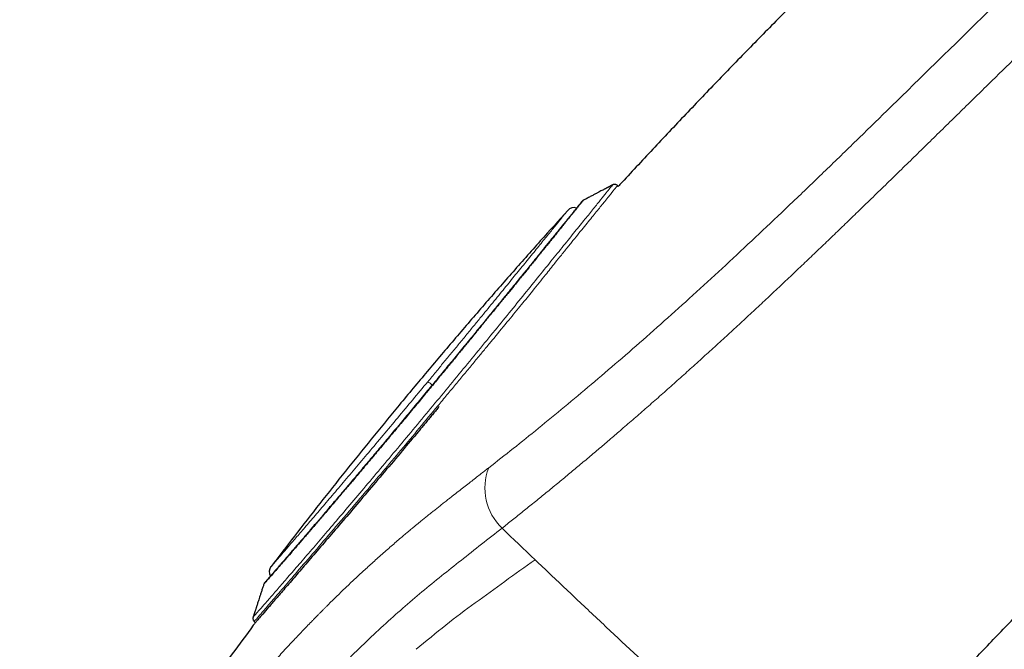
# Model space of a CAD drawing. Header units: millimetres. Extents: x 8 to 1023, y 12 to 832.
# Tile 621 of 656: x 898 to 945, y 753 to 783. Entities that reach past the tile are written whole.
import ezdxf

# ---------------------------------------------------------------- set-up
doc = ezdxf.new("R2010")
doc.units = ezdxf.units.MM

msp = doc.modelspace()

# ---------------------------------------------------------------- linework, layer by layer
at = {"color": 7, "linetype": 'Continuous', "lineweight": 30}
for p, q in [((926.616, 775.375), (926.576, 775.413)), ((909.37, 754.777), (909.424, 754.726))]:
    msp.add_line(p, q, dxfattribs=at)
at = {"color": 8, "linetype": 'Continuous', "lineweight": 0, "flags": 128}
msp.add_lwpolyline([(922.671, 757.706), (922.475, 757.892), (922.28, 758.078), (922.085, 758.264), (921.89, 758.45), (921.695, 758.637), (921.5, 758.823), (921.305, 759.01), (921.11, 759.196)], dxfattribs=at)
at = {"color": 7, "linetype": 'Continuous', "lineweight": 30}
for centre, start, end in [((924.518, 773.968), 72.3082, 137.8303), ((910.484, 757.133), 142.7239, 210.7792)]:
    msp.add_arc(centre, 0.4, start, end, dxfattribs=at)
at = {"color": 8, "linetype": 'Continuous', "lineweight": 0}
for centre, radius, start, end in [((916.828, 764.863), 1.475, 48.6641, 58.9934), ((922.928, 761.098), 2.631, 158.7296, 226.2814)]:
    msp.add_arc(centre, radius, start, end, dxfattribs=at)
for points, knots in [([(920.476, 762.052), (920.861, 762.354), (921.63, 762.957), (922.832, 763.923), (924.066, 764.935), (925.331, 765.994), (926.626, 767.101), (927.947, 768.253), (929.293, 769.449), (930.661, 770.689), (932.05, 771.971), (933.46, 773.291), (934.889, 774.647), (936.337, 776.038), (937.802, 777.459), (939.286, 778.906), (940.788, 780.375), (942.306, 781.861), (943.839, 783.362), (945.386, 784.872), (946.946, 786.391), (948.516, 787.915), (950.094, 789.441), (951.677, 790.967), (953.265, 792.49), (954.85, 794.011), (956.432, 795.526), (958.007, 797.036), (959.572, 798.538), (961.127, 800.029), (962.668, 801.51), (964.193, 802.977), (965.699, 804.429), (967.185, 805.865), (968.648, 807.282), (970.086, 808.679), (971.499, 810.051), (972.884, 811.397), (974.241, 812.715), (975.567, 814.003), (976.862, 815.259), (978.124, 816.481), (979.35, 817.667), (980.54, 818.816), (981.691, 819.924), (982.801, 820.991), (983.87, 822.014), (984.894, 822.992), (985.874, 823.925), (986.807, 824.811), (987.692, 825.65), (988.528, 826.439), (989.313, 827.179), (990.045, 827.867), (990.724, 828.503), (991.347, 829.086), (991.914, 829.615), (992.423, 830.09), (992.874, 830.511), (993.267, 830.876), (993.601, 831.187), (993.875, 831.442), (994.089, 831.64), (994.245, 831.784), (994.331, 831.864), (994.367, 831.898), (994.357, 831.888), (994.357, 831.888)], [0, 0, 0, 0, 0.015601, 0.031192, 0.046772, 0.062342, 0.077906, 0.093464, 0.10902, 0.124576, 0.140136, 0.155701, 0.171277, 0.186866, 0.202474, 0.218101, 0.233742, 0.249392, 0.26505, 0.280716, 0.296389, 0.312063, 0.327738, 0.343409, 0.359075, 0.37473, 0.390376, 0.406014, 0.421645, 0.437272, 0.452895, 0.468515, 0.484135, 0.499755, 0.515377, 0.531, 0.546624, 0.562251, 0.577879, 0.593511, 0.609145, 0.624781, 0.640418, 0.656056, 0.671696, 0.687336, 0.702976, 0.718615, 0.734254, 0.749892, 0.76553, 0.781166, 0.796802, 0.812436, 0.82807, 0.843703, 0.859335, 0.874966, 0.890596, 0.906225, 0.921854, 0.937483, 0.953111, 0.968739, 0.984368, 0.999997, 1, 1, 1, 1]), ([(921.11, 759.196), (921.275, 759.327), (921.606, 759.589), (922.111, 759.993), (922.622, 760.405), (923.14, 760.826), (923.665, 761.256), (924.186, 761.686), (924.702, 762.116), (925.214, 762.545), (925.73, 762.981), (926.251, 763.424), (926.797, 763.893), (927.369, 764.387), (927.967, 764.908), (928.57, 765.438), (929.178, 765.976), (929.79, 766.524), (930.408, 767.079), (931.03, 767.644), (931.646, 768.207), (932.255, 768.768), (932.858, 769.326), (933.465, 769.892), (934.075, 770.464), (934.689, 771.042), (935.294, 771.616), (935.891, 772.184), (936.479, 772.747), (937.069, 773.314), (937.663, 773.887), (938.282, 774.486), (938.927, 775.113), (939.599, 775.766), (940.275, 776.425), (940.953, 777.087), (941.635, 777.754), (942.32, 778.424), (943.008, 779.097), (943.687, 779.763), (944.358, 780.419), (945.02, 781.067), (945.684, 781.716), (946.351, 782.368), (947.02, 783.02), (947.678, 783.662), (948.325, 784.293), (948.961, 784.912), (949.599, 785.532), (950.238, 786.152), (950.903, 786.797), (951.594, 787.466), (952.312, 788.16), (953.03, 788.853), (953.75, 789.547), (954.47, 790.239), (955.19, 790.932), (955.911, 791.624), (956.618, 792.304), (957.313, 792.972), (957.995, 793.628), (958.677, 794.282), (959.357, 794.936), (960.035, 795.588), (960.7, 796.226), (961.35, 796.851), (961.985, 797.462), (962.618, 798.071), (963.25, 798.678), (963.903, 799.307), (964.579, 799.958), (965.275, 800.629), (965.969, 801.298), (966.659, 801.963), (967.345, 802.626), (968.027, 803.286), (968.705, 803.942), (969.368, 804.584), (970.016, 805.212), (970.648, 805.825), (971.275, 806.435), (971.898, 807.041), (972.517, 807.642), (973.119, 808.228), (973.705, 808.798), (974.274, 809.352), (974.84, 809.902), (975.4, 810.448), (975.978, 811.01), (976.571, 811.587), (977.18, 812.179), (977.782, 812.765), (978.378, 813.345), (978.968, 813.918), (979.55, 814.484), (980.126, 815.043), (980.686, 815.587), (981.229, 816.114), (981.757, 816.625), (982.278, 817.13), (982.792, 817.627), (983.299, 818.118), (983.79, 818.592), (984.264, 819.05), (984.723, 819.492), (985.174, 819.927), (985.619, 820.356), (986.074, 820.793), (986.538, 821.239), (987.01, 821.692), (987.473, 822.136), (987.927, 822.57), (988.372, 822.995), (988.807, 823.411), (989.233, 823.818), (989.643, 824.208), (990.037, 824.583), (990.415, 824.943), (990.784, 825.294), (991.144, 825.636), (991.495, 825.969), (991.831, 826.286), (992.151, 826.589), (992.457, 826.878), (992.754, 827.159), (993.042, 827.431), (993.333, 827.705), (993.625, 827.98), (993.916, 828.254), (994.196, 828.517), (994.465, 828.77), (994.722, 829.012), (994.968, 829.242), (995.202, 829.462), (995.422, 829.668), (995.627, 829.86), (995.817, 830.039), (995.998, 830.207), (996.167, 830.366), (996.326, 830.515), (996.472, 830.651), (996.605, 830.776), (996.726, 830.888), (996.837, 830.992), (996.939, 831.087), (997.034, 831.176), (997.122, 831.259), (997.202, 831.333), (997.269, 831.395), (997.324, 831.447), (997.367, 831.487), (997.398, 831.515), (997.417, 831.533), (997.419, 831.536), (997.42, 831.537)], [0, 0, 0, 0, 0.006532, 0.013065, 0.019599, 0.026134, 0.03267, 0.039204, 0.045365, 0.051525, 0.057684, 0.063843, 0.070002, 0.076875, 0.083748, 0.090621, 0.097494, 0.104366, 0.111239, 0.118112, 0.124985, 0.131517, 0.138049, 0.144581, 0.151114, 0.157647, 0.164181, 0.170342, 0.176503, 0.182666, 0.188829, 0.194992, 0.20187, 0.208747, 0.215624, 0.2225, 0.229375, 0.236249, 0.243123, 0.249997, 0.256529, 0.263061, 0.269593, 0.276125, 0.282657, 0.289189, 0.295348, 0.301507, 0.307667, 0.313827, 0.319987, 0.326862, 0.333739, 0.340616, 0.347494, 0.354372, 0.361251, 0.368128, 0.375004, 0.381538, 0.388072, 0.394605, 0.401137, 0.40767, 0.414202, 0.42036, 0.426519, 0.432677, 0.438836, 0.444995, 0.451868, 0.458742, 0.465616, 0.47249, 0.479365, 0.486241, 0.493117, 0.499994, 0.50653, 0.513067, 0.519604, 0.52614, 0.532675, 0.53921, 0.54537, 0.55153, 0.55769, 0.56385, 0.570009, 0.576883, 0.583757, 0.59063, 0.597504, 0.604377, 0.611251, 0.618125, 0.624999, 0.631532, 0.638065, 0.644599, 0.651133, 0.657667, 0.664203, 0.670366, 0.676529, 0.682693, 0.688856, 0.695017, 0.701894, 0.70877, 0.715645, 0.722519, 0.729394, 0.736268, 0.743142, 0.750015, 0.756547, 0.763079, 0.769612, 0.776144, 0.782676, 0.789209, 0.795368, 0.801528, 0.807689, 0.81385, 0.820011, 0.826888, 0.833767, 0.840646, 0.847525, 0.854402, 0.861279, 0.868155, 0.875031, 0.881564, 0.888097, 0.89463, 0.901163, 0.907695, 0.914227, 0.920386, 0.926545, 0.932704, 0.938863, 0.945023, 0.951897, 0.958772, 0.965647, 0.972523, 0.9794, 0.986277, 0.993155, 1, 1, 1, 1]), ([(968.311, 776.332), (967.832, 775.834), (966.874, 774.839), (965.44, 773.349), (964.01, 771.862), (962.582, 770.378), (961.161, 768.901), (959.779, 767.464), (958.439, 766.072), (957.141, 764.724), (955.858, 763.391), (954.59, 762.074), (953.314, 760.748), (952.034, 759.418), (950.752, 758.085), (949.491, 756.774), (948.251, 755.485), (947.034, 754.219), (945.867, 753.006), (944.752, 751.849), (943.69, 750.746), (942.659, 749.675), (941.659, 748.636), (940.671, 747.61), (939.699, 746.6), (938.746, 745.609), (937.831, 744.658), (936.955, 743.747), (936.12, 742.879), (935.345, 742.073), (934.629, 741.329), (933.968, 740.644), (933.349, 740), (932.77, 739.399), (932.223, 738.83), (931.71, 738.297), (931.236, 737.804), (930.812, 737.363), (930.437, 736.974), (930.113, 736.637), (929.846, 736.358), (929.631, 736.136), (929.468, 735.967), (929.35, 735.845), (929.285, 735.777), (929.257, 735.748), (929.265, 735.756), (929.265, 735.757)], [0, 0, 0, 0, 0.023428, 0.04683, 0.070244, 0.093705, 0.11725, 0.140729, 0.162727, 0.184675, 0.2066, 0.228532, 0.250498, 0.273665, 0.29685, 0.320086, 0.343406, 0.366843, 0.390298, 0.412311, 0.434272, 0.456206, 0.478141, 0.5001, 0.523379, 0.546669, 0.57, 0.593403, 0.616908, 0.640299, 0.66221, 0.684097, 0.705984, 0.727896, 0.749856, 0.77314, 0.79643, 0.819754, 0.843143, 0.866624, 0.890076, 0.912073, 0.934025, 0.955956, 0.97789, 0.999852, 1, 1, 1, 1]), ([(917.932, 765.107), (918.209, 765.442), (918.762, 766.111), (919.583, 767.108), (920.388, 768.089), (921.166, 769.043), (921.912, 769.959), (922.618, 770.83), (923.279, 771.647), (923.889, 772.402), (924.444, 773.087), (924.936, 773.696), (925.36, 774.22), (925.713, 774.658), (925.992, 775.004), (926.196, 775.259), (926.309, 775.401), (926.356, 775.46), (926.343, 775.444), (926.342, 775.443)], [0, 0, 0, 0, 0.062292, 0.124681, 0.187184, 0.249641, 0.312029, 0.374324, 0.436668, 0.499152, 0.561616, 0.623899, 0.686166, 0.748627, 0.811113, 0.873455, 0.935742, 0.99816, 1, 1, 1, 1]), ([(926.576, 775.413), (926.576, 775.413), (926.597, 775.439), (926.522, 775.345), (926.335, 775.113), (926.021, 774.722), (925.634, 774.244), (925.202, 773.711), (924.777, 773.187), (924.446, 772.779), (924.272, 772.564), (924.182, 772.454), (924.137, 772.398), (924.114, 772.37), (924.103, 772.356), (924.097, 772.349), (924.094, 772.345), (924.093, 772.344), (924.035, 772.272), (923.88, 772.077), (923.577, 771.697), (923.127, 771.135), (922.598, 770.48), (922.015, 769.764), (921.409, 769.023), (920.859, 768.354), (920.396, 767.794), (920.05, 767.375), (919.686, 766.935), (919.305, 766.475), (918.908, 765.996), (918.495, 765.499), (918.215, 765.161), (918.073, 764.99)], [0, 0, 0, 0, 0.000414, 0.079024, 0.15948, 0.241789, 0.304763, 0.368789, 0.433871, 0.466819, 0.483394, 0.491707, 0.495869, 0.497952, 0.498994, 0.499515, 0.499775, 0.499906, 0.499929, 0.518224, 0.549158, 0.592727, 0.648928, 0.693421, 0.743529, 0.79925, 0.824856, 0.851494, 0.879164, 0.907865, 0.937598, 0.968363, 1, 1, 1, 1]), ([(917.588, 766.127), (917.714, 766.28), (917.967, 766.585), (918.344, 767.041), (918.716, 767.492), (919.084, 767.938), (919.447, 768.379), (919.802, 768.812), (920.136, 769.218), (920.448, 769.599), (920.738, 769.954), (921.021, 770.3), (921.296, 770.636), (921.562, 770.962), (921.818, 771.276), (922.064, 771.578), (922.31, 771.881), (922.554, 772.181), (922.792, 772.473), (923.013, 772.746), (923.217, 772.997), (923.403, 773.226), (923.572, 773.434), (923.715, 773.611), (923.837, 773.761), (923.938, 773.886), (924.024, 773.993), (924.095, 774.081), (924.151, 774.15), (924.191, 774.199), (924.216, 774.23), (924.22, 774.234), (924.221, 774.236)], [0, 0, 0, 0, 0.035655, 0.071278, 0.106882, 0.142478, 0.178073, 0.213673, 0.249283, 0.280453, 0.311635, 0.342834, 0.374054, 0.405299, 0.436579, 0.467902, 0.499281, 0.535129, 0.570895, 0.606598, 0.642259, 0.677894, 0.713517, 0.749145, 0.780334, 0.811547, 0.842794, 0.874086, 0.905438, 0.936863, 0.968377, 1, 1, 1, 1]), ([(910.166, 757.375), (910.173, 757.383), (910.187, 757.4), (910.301, 757.531), (910.482, 757.739), (910.734, 758.03), (911.054, 758.4), (911.438, 758.844), (911.88, 759.358), (912.375, 759.935), (912.92, 760.573), (913.509, 761.266), (914.134, 762.004), (914.79, 762.781), (915.47, 763.589), (916.168, 764.422), (916.877, 765.271), (917.351, 765.842), (917.588, 766.127)], [0, 0, 0, 0, 0.0625077, 0.1249313, 0.1873922, 0.250014, 0.3126894, 0.3752436, 0.4376905, 0.5000367, 0.5623152, 0.6246071, 0.6869584, 0.7493835, 0.8118829, 0.8744614, 0.9371452, 1, 1, 1, 1]), ([(909.32, 754.984), (909.32, 754.984), (909.306, 754.968), (909.354, 755.022), (909.47, 755.155), (909.682, 755.396), (909.971, 755.727), (910.337, 756.147), (910.776, 756.652), (911.286, 757.24), (911.858, 757.904), (912.488, 758.639), (913.17, 759.436), (913.895, 760.29), (914.657, 761.19), (915.45, 762.132), (916.267, 763.106), (917.097, 764.101), (917.654, 764.773), (917.932, 765.107)], [0, 0, 0, 0, 0.000009, 0.06254, 0.124892, 0.187222, 0.249741, 0.31229, 0.374706, 0.437053, 0.499504, 0.562026, 0.62459, 0.687056, 0.749413, 0.811879, 0.874682, 0.937518, 1, 1, 1, 1]), ([(918.073, 764.99), (917.779, 764.636), (917.191, 763.93), (916.317, 762.889), (915.465, 761.879), (914.551, 760.803), (913.6, 759.688), (912.648, 758.576), (911.796, 757.586), (911.059, 756.73), (910.446, 756.02), (909.965, 755.463), (909.622, 755.068), (909.409, 754.822), (909.384, 754.792), (909.371, 754.778)], [0, 0, 0, 0, 0.065633, 0.130851, 0.195656, 0.260048, 0.345238, 0.429702, 0.513441, 0.596459, 0.67876, 0.760346, 0.841222, 0.921389, 1, 1, 1, 1]), ([(889.133, 720.917), (889.252, 721.133), (889.486, 721.559), (889.83, 722.185), (890.163, 722.788), (890.483, 723.368), (890.792, 723.924), (891.088, 724.458), (891.371, 724.968), (891.633, 725.437), (891.873, 725.866), (892.092, 726.258), (892.302, 726.632), (892.458, 726.908), (892.562, 727.093), (892.618, 727.193), (892.674, 727.291), (892.73, 727.39), (892.794, 727.504), (892.964, 727.803), (893.324, 728.436), (893.867, 729.384), (894.493, 730.465), (895.044, 731.405), (895.519, 732.21), (895.824, 732.72), (896.028, 733.06), (896.132, 733.234), (896.237, 733.407), (896.341, 733.58), (896.445, 733.751), (896.729, 734.219), (897.193, 734.978), (897.84, 736.019), (898.488, 737.044), (899.135, 738.052), (899.782, 739.043), (900.429, 740.018), (901.081, 740.984), (901.738, 741.942), (902.4, 742.889), (902.916, 743.614), (903.285, 744.126), (903.507, 744.433), (903.729, 744.738), (903.951, 745.04), (904.173, 745.34), (904.395, 745.638), (904.737, 746.097), (905.201, 746.71), (905.786, 747.47), (906.37, 748.214), (906.952, 748.943), (907.532, 749.657), (908.11, 750.355), (908.687, 751.036), (909.238, 751.676), (909.765, 752.274), (910.266, 752.835), (910.766, 753.382), (911.243, 753.895), (911.699, 754.376), (912.021, 754.709), (912.23, 754.923), (912.327, 755.022), (912.424, 755.121), (912.52, 755.219), (912.617, 755.316), (912.714, 755.413), (912.91, 755.609), (913.209, 755.904), (913.613, 756.296), (914.026, 756.689), (914.45, 757.084), (914.898, 757.494), (915.371, 757.919), (915.849, 758.338), (916.231, 758.666), (916.453, 758.854), (916.533, 758.921), (916.553, 758.937), (916.573, 758.954), (916.592, 758.971), (916.612, 758.987), (916.632, 759.004), (916.652, 759.021), (916.688, 759.051), (916.745, 759.098), (916.827, 759.167), (916.923, 759.246), (917.032, 759.336), (917.155, 759.437), (917.291, 759.548), (917.441, 759.669), (917.591, 759.791), (917.74, 759.91), (917.885, 760.027), (918.039, 760.15), (918.201, 760.279), (918.372, 760.414), (918.536, 760.543), (918.69, 760.664), (918.876, 760.809), (919.1, 760.984), (919.361, 761.187), (919.609, 761.379), (919.844, 761.561), (920.066, 761.733), (920.275, 761.895), (920.411, 762.001), (920.476, 762.052)], [0, 0, 0, 0, 0.012293, 0.024152, 0.035577, 0.046567, 0.057124, 0.067246, 0.076934, 0.086188, 0.093972, 0.10142, 0.108532, 0.115308, 0.117232, 0.119127, 0.120993, 0.122831, 0.124827, 0.12749, 0.139967, 0.161146, 0.181943, 0.202364, 0.215638, 0.228752, 0.23216, 0.235558, 0.238944, 0.24232, 0.245685, 0.249039, 0.269864, 0.290528, 0.311037, 0.331399, 0.35162, 0.371706, 0.391665, 0.412032, 0.432281, 0.452419, 0.459177, 0.465923, 0.472659, 0.479384, 0.486099, 0.492803, 0.499498, 0.517208, 0.534864, 0.552474, 0.570043, 0.587578, 0.605086, 0.622572, 0.640045, 0.655415, 0.670783, 0.686154, 0.701532, 0.715074, 0.728627, 0.731672, 0.734717, 0.737763, 0.74081, 0.743858, 0.746907, 0.749957, 0.762447, 0.775324, 0.788585, 0.802232, 0.816261, 0.832135, 0.848467, 0.863216, 0.869817, 0.870469, 0.871122, 0.871775, 0.872429, 0.873083, 0.873738, 0.874394, 0.875051, 0.877331, 0.880061, 0.88324, 0.886867, 0.890941, 0.895461, 0.900425, 0.905833, 0.910391, 0.915222, 0.920323, 0.925694, 0.931333, 0.937241, 0.942003, 0.946586, 0.955592, 0.964136, 0.972219, 0.979844, 0.987015, 0.993732, 1, 1, 1, 1]), ([(891.388, 719.677), (891.983, 720.758), (893.164, 722.905), (894.944, 726.099), (896.727, 729.242), (898.533, 732.327), (900.37, 735.341), (902.237, 738.268), (904.13, 741.091), (906.043, 743.786), (907.963, 746.334), (909.88, 748.708), (911.781, 750.888), (913.657, 752.859), (915.504, 754.626), (917.336, 756.217), (919.179, 757.688), (920.459, 758.688), (921.11, 759.196)], [0, 0, 0, 0, 0.064247, 0.12759, 0.19034, 0.252735, 0.314923, 0.376904, 0.438716, 0.500386, 0.561877, 0.623206, 0.684466, 0.745813, 0.807529, 0.87001, 0.933882, 1, 1, 1, 1]), ([(917.043, 753.464), (917.511, 753.853), (918.447, 754.631), (919.844, 755.673), (921.239, 756.676), (922.193, 757.362), (922.671, 757.706)], [0, 0, 0, 0, 0.250059, 0.500048, 0.750011, 1, 1, 1, 1]), ([(928.603, 752.128), (928.107, 752.59), (927.113, 753.514), (925.628, 754.907), (924.147, 756.303), (923.163, 757.238), (922.671, 757.706)], [0, 0, 0, 0, 0.249953, 0.499948, 0.749987, 1, 1, 1, 1])]:
    msp.add_open_spline(points, degree=3, knots=knots, dxfattribs=at)
at = {"color": 7, "linetype": 'Continuous', "lineweight": 30}
for points, knots in [([(994.358, 831.886), (994.066, 831.708), (993.22, 831.19), (991.829, 830.315), (990.182, 829.264), (988.545, 828.198), (986.916, 827.119), (985.295, 826.027), (983.629, 824.887), (981.917, 823.697), (980.161, 822.458), (978.414, 821.206), (976.675, 819.942), (974.944, 818.666), (973.222, 817.379), (971.509, 816.08), (969.803, 814.771), (968.106, 813.451), (966.426, 812.129), (964.765, 810.804), (963.121, 809.478), (961.485, 808.142), (959.783, 806.736), (958.016, 805.258), (956.185, 803.707), (954.366, 802.144), (952.556, 800.57), (950.757, 798.984), (948.969, 797.387), (947.191, 795.778), (945.397, 794.132), (943.585, 792.448), (941.758, 790.725), (939.944, 788.989), (938.141, 787.239), (936.351, 785.476), (934.63, 783.754), (932.975, 782.075), (931.386, 780.439), (929.809, 778.792), (928.244, 777.131), (927.179, 775.99), (926.639, 775.4), (926.612, 775.37)], [0, 0, 0, 0, 0.0115709, 0.0336495, 0.0557295, 0.0778111, 0.0998945, 0.1219795, 0.144066, 0.1683622, 0.1926589, 0.216956, 0.2412539, 0.2655527, 0.2898526, 0.3141539, 0.3384564, 0.3627602, 0.3870652, 0.4109369, 0.4348087, 0.4586798, 0.4825497, 0.509672, 0.5367906, 0.5639045, 0.5910128, 0.6181159, 0.6452151, 0.6723114, 0.699406, 0.7277903, 0.7561755, 0.784563, 0.8129538, 0.8413489, 0.869749, 0.8955164, 0.9212898, 0.9470701, 0.9728583, 0.9986536, 1, 1, 1, 1]), ([(936.072, 745.296), (936.47, 745.71), (937.266, 746.537), (938.531, 747.852), (939.846, 749.218), (941.213, 750.639), (942.628, 752.11), (944.089, 753.627), (945.592, 755.19), (947.135, 756.793), (948.715, 758.435), (950.33, 760.114), (951.977, 761.825), (953.651, 763.565), (955.351, 765.332), (957.073, 767.121), (958.813, 768.929), (960.569, 770.754), (962.336, 772.591), (964.113, 774.437), (965.895, 776.289), (967.68, 778.143), (969.463, 779.997), (971.242, 781.845), (973.013, 783.686), (974.773, 785.515), (976.519, 787.329), (978.247, 789.125), (979.954, 790.899), (981.637, 792.649), (983.293, 794.369), (984.919, 796.059), (986.511, 797.713), (988.066, 799.329), (989.583, 800.905), (991.057, 802.438), (992.487, 803.924), (993.87, 805.361), (995.203, 806.746), (996.483, 808.076), (997.708, 809.349), (998.875, 810.562), (999.982, 811.713), (1001.029, 812.8), (1002.012, 813.822), (1002.93, 814.777), (1003.782, 815.662), (1004.565, 816.476), (1005.278, 817.216), (1005.919, 817.882), (1006.486, 818.472), (1006.98, 818.985), (1007.4, 819.422), (1007.745, 819.78), (1008.015, 820.061), (1008.206, 820.259), (1008.319, 820.376), (1008.333, 820.391), (1008.339, 820.397)], [0, 0, 0, 0, 0.017949, 0.035899, 0.053848, 0.071796, 0.089744, 0.107692, 0.12564, 0.143589, 0.161537, 0.179486, 0.197437, 0.215386, 0.233334, 0.251282, 0.269229, 0.287177, 0.305125, 0.323073, 0.341022, 0.358972, 0.376921, 0.39487, 0.412819, 0.430768, 0.448717, 0.466666, 0.484614, 0.502563, 0.520512, 0.538461, 0.55641, 0.574358, 0.592307, 0.610256, 0.628204, 0.646152, 0.664101, 0.682049, 0.699998, 0.717947, 0.735896, 0.753845, 0.771794, 0.789744, 0.807694, 0.825644, 0.843594, 0.861544, 0.879492, 0.897439, 0.915386, 0.933333, 0.951281, 0.969228, 0.987177, 1, 1, 1, 1]), ([(1007.955, 818.001), (1007.952, 817.998), (1007.945, 817.991), (1007.888, 817.932), (1007.79, 817.829), (1007.651, 817.684), (1007.472, 817.497), (1007.253, 817.27), (1007.003, 817.01), (1006.727, 816.723), (1006.428, 816.413), (1006.098, 816.07), (1005.737, 815.696), (1005.346, 815.29), (1004.909, 814.836), (1004.424, 814.332), (1003.889, 813.776), (1003.319, 813.183), (1002.715, 812.556), (1002.077, 811.894), (1001.405, 811.195), (1000.718, 810.481), (1000.021, 809.757), (999.319, 809.027), (998.591, 808.271), (997.839, 807.489), (997.061, 806.68), (996.236, 805.823), (995.362, 804.914), (994.437, 803.952), (993.486, 802.964), (992.51, 801.949), (991.508, 800.907), (990.479, 799.838), (989.455, 798.773), (988.439, 797.719), (987.439, 796.68), (986.426, 795.627), (985.399, 794.56), (984.358, 793.479), (983.274, 792.352), (982.146, 791.179), (980.973, 789.96), (979.787, 788.728), (978.588, 787.481), (977.377, 786.222), (976.151, 784.948), (974.948, 783.698), (973.773, 782.477), (972.63, 781.29), (971.486, 780.102), (970.341, 778.911), (969.193, 777.72), (968.012, 776.492), (966.798, 775.23), (965.552, 773.935), (964.307, 772.641), (963.064, 771.348), (961.822, 770.056), (960.582, 768.768), (959.383, 767.522), (958.228, 766.322), (957.119, 765.17), (956.021, 764.03), (954.935, 762.902), (953.86, 761.785), (952.764, 760.646), (951.65, 759.488), (950.519, 758.312), (949.404, 757.153), (948.306, 756.011), (947.224, 754.886), (946.161, 753.781), (945.15, 752.731), (944.191, 751.735), (943.283, 750.792), (942.397, 749.871), (941.532, 748.973), (940.688, 748.096), (939.842, 747.217), (938.997, 746.339), (938.155, 745.464), (937.342, 744.619), (936.558, 743.803), (935.802, 743.016), (935.077, 742.263), (934.405, 741.565), (933.785, 740.921), (933.213, 740.327), (932.671, 739.764), (932.158, 739.231), (931.675, 738.729), (931.208, 738.243), (930.76, 737.778), (930.336, 737.336), (929.949, 736.934), (929.599, 736.571), (929.287, 736.247), (929.014, 735.962), (928.785, 735.725), (928.599, 735.531), (928.451, 735.377), (928.335, 735.257), (928.254, 735.173), (928.205, 735.122), (928.199, 735.116), (928.196, 735.113)], [0, 0, 0, 0, 0.006135, 0.016217, 0.026304, 0.036404, 0.046526, 0.05668, 0.066818, 0.076063, 0.085274, 0.094459, 0.103624, 0.112777, 0.121925, 0.132049, 0.142136, 0.152197, 0.162242, 0.172278, 0.182316, 0.192415, 0.201667, 0.210899, 0.22012, 0.229337, 0.238557, 0.247788, 0.257826, 0.267851, 0.277872, 0.2879, 0.297944, 0.308013, 0.318163, 0.32745, 0.336704, 0.345934, 0.355148, 0.364354, 0.37356, 0.38357, 0.393569, 0.40357, 0.413583, 0.423618, 0.433687, 0.443825, 0.453097, 0.462341, 0.471565, 0.480779, 0.489991, 0.49921, 0.509223, 0.519234, 0.529254, 0.539294, 0.549365, 0.55948, 0.569605, 0.578847, 0.588061, 0.597255, 0.606437, 0.615617, 0.624803, 0.634833, 0.644865, 0.654907, 0.664972, 0.675069, 0.685209, 0.695303, 0.70451, 0.713698, 0.722877, 0.732052, 0.741232, 0.750423, 0.760451, 0.770488, 0.780541, 0.790622, 0.80074, 0.810904, 0.821006, 0.830215, 0.839407, 0.848589, 0.857768, 0.86695, 0.876144, 0.886219, 0.896279, 0.906334, 0.916393, 0.926465, 0.936559, 0.946628, 0.955831, 0.965027, 0.974221, 0.983422, 0.992637, 1, 1, 1, 1]), ([(928.624, 735.369), (928.629, 735.374), (928.639, 735.384), (928.72, 735.468), (928.852, 735.605), (929.038, 735.798), (929.277, 736.046), (929.562, 736.343), (929.889, 736.682), (930.254, 737.062), (930.663, 737.487), (931.116, 737.958), (931.624, 738.486), (932.191, 739.075), (932.819, 739.728), (933.495, 740.43), (934.217, 741.18), (934.987, 741.979), (935.785, 742.809), (936.608, 743.665), (937.449, 744.539), (938.325, 745.45), (939.235, 746.396), (940.2, 747.399), (941.222, 748.46), (942.3, 749.581), (943.413, 750.737), (944.56, 751.928), (945.741, 753.155), (946.931, 754.392), (948.125, 755.634), (949.318, 756.873), (950.53, 758.133), (951.763, 759.414), (953.041, 760.742), (954.362, 762.116), (955.726, 763.533), (957.105, 764.965), (958.498, 766.413), (959.908, 767.878), (961.307, 769.332), (962.691, 770.771), (964.054, 772.188), (965.422, 773.609), (966.795, 775.036), (967.712, 775.989), (968.171, 776.466)], [0, 0, 0, 0, 0.022886, 0.046235, 0.069585, 0.092966, 0.116406, 0.139854, 0.161859, 0.183789, 0.205669, 0.227524, 0.249378, 0.272804, 0.296177, 0.319526, 0.342882, 0.366274, 0.389746, 0.411811, 0.433793, 0.455718, 0.47761, 0.499494, 0.522855, 0.546163, 0.569451, 0.592749, 0.616087, 0.639569, 0.661679, 0.683715, 0.705706, 0.727679, 0.749662, 0.772994, 0.796255, 0.819478, 0.842697, 0.865948, 0.889392, 0.911524, 0.933621, 0.955712, 0.977828, 1, 1, 1, 1]), ([(926.341, 775.445), (926.33, 775.439), (926.299, 775.422), (926.252, 775.397), (926.203, 775.372), (926.165, 775.351), (926.135, 775.336), (926.111, 775.323), (926.09, 775.312), (926.068, 775.3), (926.045, 775.288), (926.016, 775.272), (925.979, 775.253), (925.932, 775.228), (925.87, 775.196), (925.789, 775.153), (925.687, 775.099), (925.569, 775.036), (925.434, 774.965), (925.282, 774.885), (925.12, 774.799), (925.008, 774.739), (924.951, 774.71)], [0, 0, 0, 0, 0.024365, 0.066928, 0.101837, 0.129093, 0.150536, 0.165304, 0.180494, 0.196424, 0.213093, 0.230501, 0.259351, 0.291942, 0.331467, 0.393221, 0.466748, 0.552046, 0.649112, 0.757943, 0.878534, 1, 1, 1, 1]), ([(926.575, 775.412), (926.561, 775.424), (926.539, 775.442), (926.503, 775.457), (926.473, 775.466), (926.44, 775.469), (926.407, 775.466), (926.374, 775.459), (926.354, 775.449), (926.343, 775.445)], [0, 0, 0, 0, 0.219716, 0.340537, 0.467244, 0.598401, 0.732244, 0.866788, 1, 1, 1, 1]), ([(926.612, 775.37), (926.614, 775.373), (926.617, 775.376), (926.616, 775.375), (926.616, 775.375)], [0, 0, 0, 0, 0.982333, 1, 1, 1, 1]), ([(924.952, 774.708), (924.949, 774.705), (924.944, 774.699), (924.887, 774.628), (924.801, 774.524), (924.701, 774.4), (924.602, 774.279), (924.524, 774.184), (924.479, 774.128), (924.466, 774.113), (924.453, 774.097), (924.44, 774.081), (924.427, 774.065), (924.414, 774.049), (924.396, 774.026), (924.368, 773.993), (924.326, 773.94), (924.266, 773.866), (924.186, 773.766), (924.084, 773.64), (923.982, 773.513), (923.885, 773.392), (923.801, 773.288), (923.717, 773.184), (923.637, 773.084), (923.562, 772.991), (923.465, 772.871), (923.348, 772.726), (923.211, 772.557), (923.106, 772.426), (923.031, 772.334), (922.985, 772.277), (922.941, 772.222), (922.898, 772.169), (922.857, 772.119), (922.716, 771.945), (922.466, 771.637), (922.09, 771.175), (921.727, 770.729), (921.384, 770.31), (921.067, 769.922), (920.795, 769.591), (920.602, 769.355), (920.504, 769.236), (920.455, 769.177), (920.431, 769.147), (920.419, 769.132), (920.412, 769.125), (920.41, 769.121), (920.389, 769.096), (920.339, 769.035), (920.254, 768.931), (920.145, 768.797), (920.013, 768.636), (919.855, 768.443), (919.67, 768.217), (919.486, 767.992), (919.309, 767.776), (919.147, 767.578), (918.993, 767.391), (918.853, 767.22), (918.727, 767.066), (918.567, 766.872), (918.377, 766.641), (918.161, 766.378), (917.997, 766.18), (917.882, 766.041), (917.811, 765.955), (917.742, 765.872), (917.676, 765.792), (917.612, 765.715), (917.406, 765.466), (917.055, 765.044), (916.562, 764.452), (916.072, 763.865), (915.587, 763.287), (915.11, 762.718), (914.642, 762.162), (914.185, 761.622), (913.742, 761.099), (913.314, 760.596), (912.904, 760.114), (912.512, 759.655), (912.141, 759.222), (911.793, 758.817), (911.469, 758.441), (911.171, 758.096), (910.899, 757.782), (910.656, 757.501), (910.434, 757.245), (910.238, 757.02), (910.074, 756.832), (909.965, 756.706), (909.895, 756.625), (909.855, 756.579), (909.839, 756.559), (909.833, 756.552), (909.832, 756.55), (909.83, 756.549), (909.829, 756.547), (909.828, 756.546), (909.828, 756.545), (909.828, 756.545), (909.828, 756.545)], [0, 0, 0, 0, 0.020566, 0.044064, 0.067489, 0.082907, 0.098289, 0.111795, 0.113309, 0.114823, 0.116336, 0.11785, 0.119362, 0.120875, 0.122387, 0.125519, 0.129984, 0.136419, 0.14446, 0.154108, 0.165363, 0.171901, 0.17888, 0.185975, 0.191818, 0.197442, 0.202849, 0.213007, 0.222291, 0.230702, 0.233767, 0.236697, 0.239492, 0.242152, 0.244678, 0.247068, 0.268001, 0.288888, 0.309728, 0.325327, 0.340898, 0.356441, 0.364202, 0.36808, 0.370018, 0.370987, 0.371472, 0.371714, 0.371835, 0.371865, 0.374561, 0.378727, 0.383596, 0.3896, 0.396737, 0.40501, 0.414418, 0.421194, 0.428457, 0.435677, 0.441298, 0.446737, 0.451992, 0.461951, 0.471177, 0.479667, 0.482802, 0.485823, 0.488731, 0.491525, 0.494206, 0.496848, 0.517709, 0.538568, 0.559425, 0.580279, 0.60113, 0.621979, 0.642825, 0.663672, 0.68452, 0.705368, 0.726216, 0.747066, 0.767919, 0.788779, 0.809642, 0.830506, 0.851367, 0.872225, 0.895578, 0.918933, 0.942233, 0.957582, 0.972907, 0.986375, 0.988137, 0.989899, 0.991661, 0.993423, 0.995184, 0.996945, 1, 1, 1, 1]), ([(924.888, 774.655), (924.887, 774.654), (924.886, 774.653), (924.881, 774.647), (924.874, 774.638), (924.864, 774.626), (924.853, 774.612), (924.84, 774.597), (924.826, 774.579), (924.81, 774.559), (924.794, 774.539), (924.776, 774.518), (924.756, 774.493), (924.733, 774.465), (924.708, 774.433), (924.681, 774.4), (924.639, 774.348), (924.579, 774.273), (924.494, 774.169), (924.4, 774.052), (924.296, 773.924), (924.186, 773.787), (924.069, 773.642), (923.947, 773.491), (923.817, 773.33), (923.679, 773.159), (923.533, 772.979), (923.383, 772.794), (923.229, 772.604), (923.072, 772.41), (922.909, 772.208), (922.74, 772), (922.562, 771.781), (922.374, 771.55), (922.177, 771.307), (921.975, 771.058), (921.766, 770.801), (921.552, 770.539), (921.338, 770.275), (921.123, 770.012), (920.908, 769.748), (920.689, 769.481), (920.467, 769.209), (920.237, 768.928), (919.999, 768.637), (919.753, 768.337), (919.504, 768.034), (919.253, 767.728), (919, 767.42), (918.749, 767.115), (918.502, 766.816), (918.258, 766.52), (918.014, 766.225), (917.768, 765.928), (917.517, 765.625), (917.26, 765.316), (916.998, 765.001), (916.737, 764.686), (916.475, 764.373), (916.215, 764.061), (915.962, 763.758), (915.715, 763.463), (915.475, 763.177), (915.237, 762.893), (915.001, 762.612), (914.763, 762.33), (914.523, 762.045), (914.282, 761.759), (914.044, 761.478), (913.81, 761.201), (913.58, 760.93), (913.359, 760.67), (913.147, 760.421), (912.944, 760.183), (912.745, 759.95), (912.552, 759.724), (912.36, 759.499), (912.17, 759.277), (911.982, 759.059), (911.801, 758.848), (911.628, 758.646), (911.461, 758.452), (911.305, 758.271), (911.159, 758.102), (911.022, 757.944), (910.892, 757.794), (910.77, 757.652), (910.661, 757.527), (910.566, 757.418), (910.483, 757.322), (910.405, 757.232), (910.332, 757.148), (910.264, 757.07), (910.202, 756.999), (910.158, 756.948), (910.126, 756.912), (910.106, 756.888), (910.087, 756.866), (910.069, 756.845), (910.052, 756.826), (910.036, 756.808), (910.021, 756.79), (910.004, 756.771), (909.988, 756.752), (909.971, 756.733), (909.954, 756.714), (909.938, 756.696), (909.923, 756.678), (909.91, 756.663), (909.898, 756.649), (909.888, 756.638), (909.882, 756.631), (909.878, 756.627), (909.879, 756.627), (909.879, 756.627)], [0, 0, 0, 0, 0.006764, 0.01317, 0.01922, 0.024913, 0.03025, 0.035232, 0.040654, 0.045586, 0.050027, 0.053977, 0.058999, 0.064013, 0.069079, 0.074199, 0.07937, 0.091291, 0.103258, 0.115224, 0.127184, 0.139137, 0.150282, 0.161412, 0.172551, 0.183705, 0.194867, 0.206033, 0.216562, 0.227094, 0.237624, 0.248152, 0.258678, 0.269835, 0.280984, 0.292126, 0.303276, 0.31443, 0.325587, 0.336109, 0.346632, 0.357156, 0.36768, 0.378205, 0.389372, 0.400543, 0.411716, 0.42288, 0.434035, 0.445182, 0.455689, 0.466198, 0.476705, 0.487213, 0.497725, 0.508884, 0.520058, 0.531254, 0.542464, 0.553647, 0.564809, 0.575324, 0.585836, 0.596346, 0.606853, 0.617362, 0.628512, 0.639665, 0.650827, 0.662002, 0.673177, 0.684346, 0.694874, 0.705402, 0.715928, 0.726455, 0.736981, 0.748144, 0.759304, 0.77046, 0.78161, 0.792757, 0.803915, 0.814443, 0.824975, 0.835509, 0.846043, 0.856579, 0.86513, 0.873679, 0.882224, 0.890766, 0.899301, 0.907735, 0.915812, 0.919245, 0.922608, 0.925901, 0.929125, 0.932374, 0.935268, 0.938506, 0.942088, 0.946014, 0.950284, 0.954898, 0.959856, 0.965158, 0.970804, 0.976793, 0.983008, 0.989552, 0.996424, 1, 1, 1, 1]), ([(924.953, 774.71), (924.941, 774.703), (924.917, 774.689), (924.896, 774.664), (924.886, 774.652)], [0, 0, 0, 0, 0.493061, 1, 1, 1, 1]), ([(924.222, 774.236), (923.788, 773.754), (922.89, 772.76), (921.542, 771.239), (920.177, 769.677), (918.824, 768.104), (917.484, 766.521), (916.181, 764.958), (914.917, 763.415), (913.69, 761.893), (912.475, 760.362), (911.303, 758.862), (910.543, 757.867), (910.178, 757.389)], [0, 0, 0, 0, 0.088619, 0.183213, 0.277794, 0.372359, 0.466908, 0.561438, 0.650549, 0.739643, 0.82872, 0.917781, 1, 1, 1, 1]), ([(918.126, 764.948), (918.079, 764.891), (917.986, 764.778), (917.846, 764.61), (917.706, 764.441), (917.566, 764.273), (917.426, 764.105), (917.286, 763.937), (916.938, 763.521), (916.351, 762.82), (915.538, 761.856), (914.719, 760.89), (913.936, 759.97), (913.198, 759.107), (912.511, 758.305), (911.882, 757.573), (911.316, 756.916), (910.817, 756.338), (910.391, 755.844), (910.039, 755.437), (909.765, 755.12), (909.566, 754.89), (909.456, 754.763), (909.41, 754.71), (909.424, 754.726), (909.424, 754.726)], [0, 0, 0, 0, 0.010435, 0.020861, 0.031277, 0.041685, 0.052084, 0.062474, 0.072856, 0.129775, 0.194125, 0.25813, 0.321791, 0.38511, 0.448087, 0.510725, 0.573024, 0.634987, 0.696613, 0.757905, 0.818865, 0.879492, 0.93979, 0.99976, 1, 1, 1, 1]), ([(909.828, 756.545), (909.812, 756.498), (909.779, 756.395), (909.728, 756.239), (909.677, 756.083), (909.631, 755.941), (909.59, 755.815), (909.553, 755.704), (909.522, 755.607), (909.496, 755.528), (909.475, 755.464), (909.458, 755.411), (909.442, 755.363), (909.427, 755.315), (909.413, 755.273), (909.401, 755.235), (909.389, 755.2), (909.375, 755.157), (909.358, 755.105), (909.338, 755.042), (909.323, 754.996), (909.315, 754.972)], [0, 0, 0, 0, 0.088948, 0.197718, 0.297005, 0.386807, 0.467122, 0.537948, 0.599285, 0.651132, 0.689524, 0.72099, 0.751276, 0.781661, 0.812144, 0.832156, 0.853017, 0.879715, 0.913112, 0.953207, 1, 1, 1, 1]), ([(909.877, 756.626), (909.866, 756.613), (909.845, 756.588), (909.834, 756.559), (909.828, 756.545)], [0, 0, 0, 0, 0.512734, 1, 1, 1, 1]), ([(909.32, 754.984), (909.316, 754.966), (909.307, 754.93), (909.314, 754.873), (909.334, 754.82), (909.359, 754.792), (909.371, 754.778)], [0, 0, 0, 0, 0.244952, 0.499872, 0.754862, 1, 1, 1, 1]), ([(909.428, 754.731), (909.396, 754.687), (909.026, 754.194), (908.329, 753.243), (907.338, 751.878), (906.339, 750.477), (905.331, 749.039), (904.315, 747.565), (903.311, 746.082), (902.319, 744.591), (901.338, 743.092), (900.311, 741.496), (899.241, 739.8), (898.13, 738.004), (897.034, 736.199), (895.947, 734.371), (894.867, 732.522), (893.793, 730.654), (892.729, 728.779), (891.674, 726.899), (890.626, 725.016), (889.583, 723.129), (888.891, 721.87), (888.544, 721.241)], [0, 0, 0, 0, 0.004134, 0.046825, 0.089522, 0.132228, 0.177534, 0.222851, 0.268179, 0.313516, 0.358861, 0.404212, 0.457668, 0.511129, 0.564592, 0.618056, 0.672613, 0.727174, 0.781738, 0.836305, 0.890872, 0.945438, 1, 1, 1, 1])]:
    msp.add_open_spline(points, degree=3, knots=knots, dxfattribs=at)

doc.saveas('drawing.dxf')
